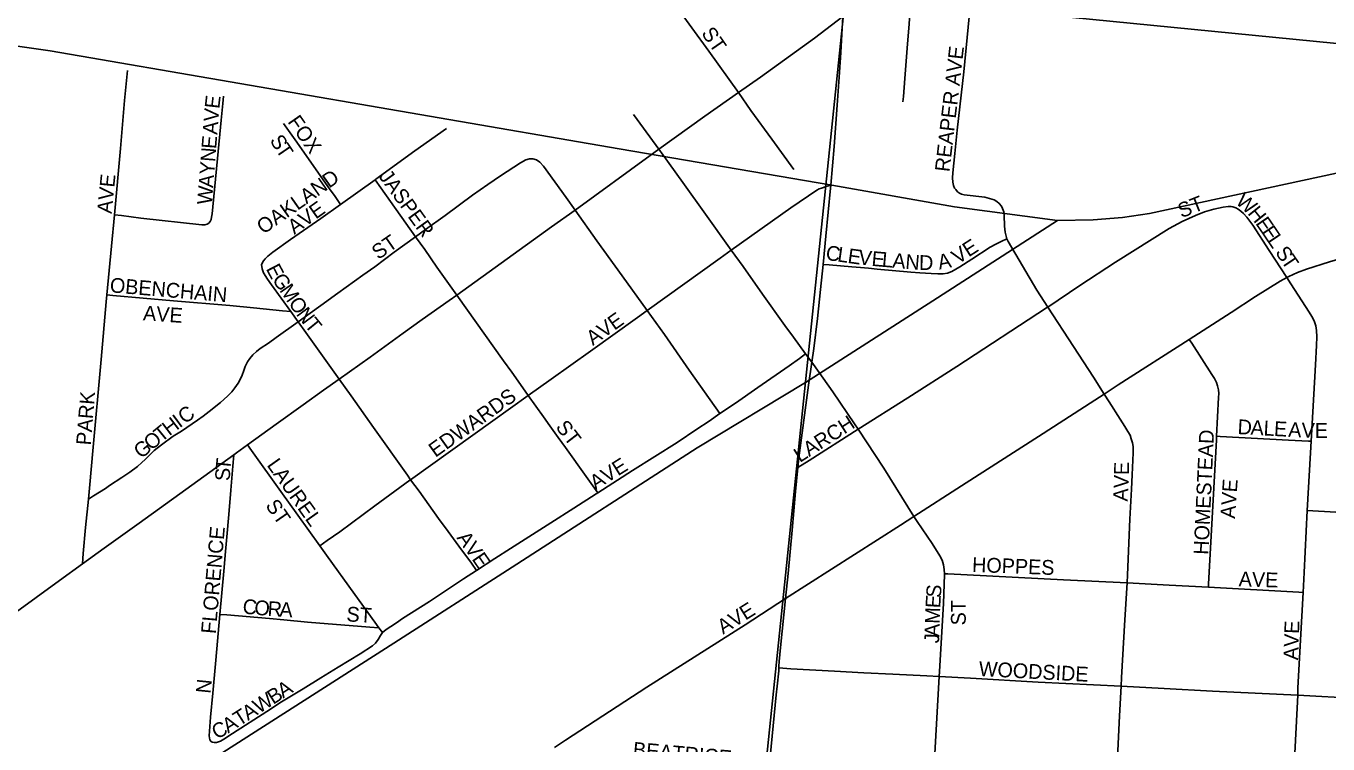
# Model space of a CAD drawing. Extents: x 1410790 to 1770854, y 566777 to 831614.
# Drawn here: x 1607334 to 1611737, y 705491 to 707920 of the extents above; entities that cross this region are included whole.
import ezdxf

# ---------------------------------------------------------------- set-up
doc = ezdxf.new("R2010")
doc.units = 0
for name, color, linetype in [('GM_X_City_Street', 7, 'Continuous'), ('GM_X_City_Street_Text', 7, 'Continuous'), ('GM_X_Rail_Line', 7, 'Continuous'), ('GM_X_Section', 7, 'Continuous'), ('GM_X_State_Route', 7, 'Continuous')]:
    doc.layers.add(name, color=color, linetype=linetype)

msp = doc.modelspace()

# ---------------------------------------------------------------- linework, layer by layer
at = {"layer": 'GM_X_City_Street'}
for points in [[(1609468.9, 708070.5), (1609484.4, 708050.3), (1609528.4, 707992.6), (1609643.1, 707834.1), (1609742.8, 707694.2)], [(1610299.3, 707663.6), (1610300.8, 707681.4), (1610306, 707741.7), (1610313.7, 707844.6), (1610320.7, 707926.8), (1610325, 707992.6), (1610326.6, 708016.6)], [(1610650.6, 707199.5), (1610647.1, 707212.7), (1610645.5, 707222), (1610643.4, 707242.3), (1610641.2, 707279.5), (1610640.2, 707290.4), (1610636.4, 707302.1), (1610632.4, 707310.5), (1610625.2, 707319.2), (1610616.7, 707325.6), (1610607.4, 707331), (1610592, 707336.6), (1610576, 707340.3), (1610506.8, 707348.6), (1610497.7, 707351.2), (1610490.2, 707354.4), (1610484.3, 707358.7), (1610477.9, 707366.2), (1610473.6, 707371.5), (1610470.4, 707379.5), (1610467.9, 707390.8), (1610467.1, 707406.5), (1610467.9, 707422.8), (1610474.6, 707488.1), (1610483.2, 707566.9), (1610504.8, 707764.9), (1610528, 707996.6)], [(1610055, 707381.6), (1610066.3, 707512.1), (1610076.7, 707651.9), (1610083.8, 707746.6), (1610089.9, 707829.8), (1610096.2, 707951.8)], [(1607632.6, 707281.3), (1607653.7, 707505.5), (1607666.7, 707667.9), (1607676.6, 707769.6)], [(1607952.2, 707252.9), (1607956.5, 707258.7), (1607959.3, 707264.5), (1607961.4, 707272.8), (1607963, 707284.5), (1607964.9, 707308.4), (1607981.3, 707471.7), (1607993.1, 707601.3), (1607998.8, 707657.7), (1608001.2, 707682.1)], [(1609742.8, 707694.2), (1609785.1, 707634.3), (1609856.5, 707536.5), (1609930.7, 707434.7)], [(1608204, 707590.1), (1608249, 707526.9), (1608299.1, 707455.8), (1608360.5, 707368.6), (1608378.9, 707342.3), (1608397.4, 707316.3)], [(1609474.2, 707502.5), (1609443.1, 707545.2), (1609388.6, 707620.6)], [(1608513.9, 707399.7), (1608516.6, 707401.6), (1608648.6, 707497.2), (1608755.2, 707572.7)], [(1609718.9, 707161.1), (1609625.9, 707290.5), (1609560.3, 707382.6), (1609503.3, 707461.9), (1609474.2, 707502.5)], [(1608651.4, 707206.4), (1608685, 707230.8), (1608751.6, 707278.7), (1608844.1, 707347), (1608895.4, 707382.9), (1608938.6, 707413.2), (1609006.3, 707456.8), (1609024.2, 707467), (1609036.1, 707470.3), (1609047.7, 707470.3)], [(1609047.7, 707470.3), (1609060.3, 707467.1), (1609071.6, 707458.5), (1609083.6, 707445), (1609160.4, 707339.5), (1609190.4, 707297)], [(1608397.4, 707316.3), (1608513.9, 707399.7)], [(1608513.9, 707399.7), (1608533.5, 707372.2), (1608651.4, 707206.4)], [(1609718.9, 707161.1), (1609920.6, 707304.8), (1610008.2, 707363.7), (1610016.6, 707368.4), (1610023.5, 707371.4), (1610039.6, 707376.6), (1610055, 707381.6)], [(1610029.2, 707113.1), (1610038.5, 707208.1), (1610054.2, 707371.5), (1610055, 707381.6)], [(1607607.3, 707010.1), (1607622.7, 707175.1), (1607632.6, 707281.3)], [(1607632.6, 707281.3), (1607656.5, 707278.1), (1607722, 707269.4), (1607928.2, 707246.6), (1607937.9, 707247.1), (1607946, 707248.8), (1607952.2, 707252.9)], [(1608130.3, 707113), (1608136.3, 707124.9), (1608142.2, 707132.5), (1608151, 707140.8), (1608168.1, 707154.3), (1608228.6, 707196.8), (1608330.6, 707268.5), (1608397.4, 707316.3)], [(1609190.4, 707297), (1609263.9, 707193), (1609350.3, 707074.3), (1609434.7, 706957.1)], [(1610789, 706968.7), (1610897.3, 707041.7), (1611018.5, 707121.2), (1611200.2, 707234.6), (1611243.4, 707258.5), (1611288.3, 707279.1), (1611319.3, 707290.6), (1611350.8, 707300.1), (1611382.9, 707307.2), (1611399.2, 707309.1), (1611409.2, 707308.7), (1611415.4, 707307.6)], [(1611597.2, 707068.4), (1611538.1, 707159.7), (1611483.2, 707245.5), (1611462.7, 707272.8), (1611451.2, 707285.6), (1611442.5, 707293.6), (1611433.4, 707300.4), (1611425.1, 707304.4), (1611415.4, 707307.6)], [(1608253.6, 706919.3), (1608294.8, 706948.6), (1608330.8, 706974.4), (1608388.1, 707015.4), (1608473.1, 707076.2), (1608513, 707104.9), (1608578.5, 707154.1), (1608651.4, 707206.4)], [(1608651.4, 707206.4), (1608682.1, 707163.3), (1608723.3, 707103.9), (1608790.4, 707009.3)], [(1610029.2, 707113.1), (1610050.3, 707111.3), (1610126.2, 707105.1), (1610156.4, 707102.5), (1610183.4, 707100.1), (1610212.2, 707097.5), (1610325.8, 707087.2), (1610356.7, 707085), (1610394.4, 707081.9), (1610416.9, 707081), (1610435.3, 707081.3), (1610450.3, 707083.7), (1610464.2, 707088.8), (1610491.5, 707104.6), (1610532.6, 707131.2), (1610594.1, 707171.1), (1610613.2, 707181.9), (1610631.1, 707191.1), (1610650.6, 707199.5)], [(1610789, 706968.7), (1610751.8, 707026.1), (1610654.8, 707190.2), (1610650.6, 707199.5)], [(1609434.7, 706957.1), (1609681, 707134.1), (1609718.9, 707161.1)], [(1609970.3, 706810.2), (1609928.9, 706866.5), (1609900.4, 706906.3), (1609824.4, 707012.5), (1609758.6, 707106), (1609718.9, 707161.1)], [(1611597.2, 707068.4), (1611604, 707072.1), (1611633.5, 707085.6), (1611664, 707097), (1611742.1, 707121.4), (1611906.6, 707169.8)], [(1608130.3, 707113), (1608132, 707098.5), (1608136.8, 707084.5), (1608149.8, 707063.7), (1608164.3, 707043.5), (1608228.8, 706953.8)], [(1609990.9, 706782.5), (1609997.7, 706829), (1610010.5, 706930.5), (1610020.9, 707028.4), (1610029.2, 707113.1)], [(1611267.3, 706859.5), (1611409.7, 706950.8), (1611492.2, 707004.9), (1611575.4, 707056.7), (1611597.2, 707068.4)], [(1611680, 706514.7), (1611694.6, 706773.7), (1611698.1, 706839.2), (1611699.1, 706868.2), (1611698.1, 706889.1), (1611695.6, 706905.7), (1611690.3, 706922.3), (1611682.3, 706937.2), (1611673.5, 706951.2), (1611610.9, 707047.3), (1611597.2, 707068.4)], [(1607544.5, 706318.6), (1607549.3, 706369), (1607559.4, 706482.8), (1607588, 706791.7), (1607605.1, 706986.8), (1607607.3, 707010.1)], [(1607607.3, 707010.1), (1607627.1, 707008.4), (1607832.1, 706990.4), (1608022.5, 706973.8), (1608103.5, 706966), (1608200.6, 706956.5), (1608228.8, 706953.8)], [(1608790.4, 707009.3), (1608948.2, 706787), (1608976.2, 706748.6), (1609005.6, 706706.7), (1609031.7, 706669.6)], [(1608228.8, 706953.8), (1608253.6, 706919.3)], [(1609031.7, 706669.6), (1609109.5, 706725), (1609243.1, 706819.2), (1609402.2, 706933.8), (1609434.7, 706957.1)], [(1609434.7, 706957.1), (1609493.2, 706875.8), (1609576.8, 706755.3), (1609679.7, 706608.2)], [(1610148.2, 706555.2), (1610315.4, 706661.7), (1610482.1, 706768.1), (1610785.3, 706966.3), (1610789, 706968.7)], [(1610979.8, 706674.6), (1610943.5, 706731.7), (1610876, 706834.8), (1610789, 706968.7)], [(1607544.5, 706318.6), (1607562, 706329.6), (1607602.9, 706355.1), (1607616.3, 706364.6), (1607657.6, 706392.2), (1607685.2, 706410.3), (1607710.3, 706429.1), (1607725.1, 706442.4), (1607736.3, 706453.5), (1607752.2, 706468.3), (1607767.5, 706483.4), (1607791.8, 706503.2), (1607831.3, 706531.6), (1607859, 706549.4), (1607913.9, 706585.7), (1607933, 706599.3), (1607953.4, 706615), (1607991.3, 706646), (1608015.2, 706667.7), (1608029.5, 706682.5), (1608040.1, 706695.3), (1608050.7, 706711.2), (1608057.6, 706723.4), (1608064.5, 706738.7), (1608069.8, 706754.1), (1608075.1, 706767.9), (1608082.5, 706783.8), (1608090.3, 706795.3), (1608100.8, 706807.7), (1608112.8, 706818.8), (1608125.8, 706828.7), (1608153.3, 706846.6), (1608179.9, 706865.6), (1608253.6, 706919.3)], [(1608253.6, 706919.3), (1608279.7, 706882.9), (1608392.3, 706725.1)], [(1610979.8, 706674.6), (1611027, 706705.2), (1611267.3, 706859.5)], [(1611360.4, 706531.9), (1611366.5, 706662.6), (1611367.6, 706676), (1611366.6, 706688.7), (1611363, 706702.3), (1611359.4, 706713.1), (1611352.9, 706726.8), (1611344.6, 706741), (1611276.2, 706846.1), (1611267.3, 706859.5)], [(1609679.7, 706608.2), (1609732.8, 706643.2), (1609809.1, 706696.4), (1609914.9, 706770.2), (1609950, 706794.7), (1609970.3, 706810.2)], [(1609990.9, 706782.5), (1609970.3, 706810.2)], [(1609944.3, 706425.6), (1609947.4, 706459.1), (1609979.5, 706704), (1609990.9, 706782.5)], [(1610148.2, 706555.2), (1610136, 706573.9), (1610062.8, 706681.9), (1609996.6, 706774.5), (1609990.9, 706782.5)], [(1608392.3, 706725.1), (1608432.8, 706668.3), (1608509.1, 706560.9), (1608624, 706399.7), (1608634.4, 706384.8)], [(1608634.4, 706384.8), (1608912, 706583.7), (1609031.7, 706669.6)], [(1609031.7, 706669.6), (1609083.4, 706597.6), (1609105.3, 706567), (1609133.4, 706527.8), (1609157.9, 706493.6), (1609228.5, 706395.1), (1609245.3, 706371.6), (1609267.5, 706340.6)], [(1610335.9, 706260), (1610497.2, 706363.5), (1610773.5, 706540.8), (1610932.3, 706643.3), (1610979.8, 706674.6)], [(1611057.4, 706035.5), (1611058.9, 706062.7), (1611066.2, 706250.9), (1611072.1, 706352.7), (1611074.6, 706401.6), (1611078.4, 706475.9), (1611077.5, 706496.5), (1611075.5, 706509.2), (1611071.6, 706522.9), (1611067.7, 706535.2), (1611059.9, 706548.3), (1611050.1, 706564.4), (1611034.4, 706589.9), (1610996.8, 706648), (1610979.8, 706674.6)], [(1609267.5, 706340.6), (1609385.2, 706415.6), (1609536.1, 706510.6), (1609602.8, 706555.9), (1609643.6, 706583.2), (1609679.7, 706608.2)], [(1609944.3, 706425.6), (1609982.1, 706449.5), (1610148.2, 706555.2)], [(1610335.9, 706260), (1610234.3, 706423.6), (1610148.2, 706555.2)], [(1611332.5, 706020.8), (1611333.1, 706032.1), (1611359.8, 706518.5), (1611360.4, 706531.9)], [(1611360.4, 706531.9), (1611372, 706531.3), (1611603.1, 706518.9), (1611670.8, 706515.2), (1611680, 706514.7)], [(1608083, 706502.6), (1608096.5, 706483.9), (1608195.5, 706345.1), (1608253.1, 706264.6), (1608327.2, 706161.4)], [(1611667, 706280.6), (1611668, 706300.1), (1611680, 706514.7)], [(1607989.1, 705928.3), (1608002.2, 706075.1), (1608008.1, 706142), (1608014.8, 706216.3), (1608020.4, 706280), (1608026.6, 706349.2), (1608033.4, 706431), (1608036.5, 706468.8)], [(1609902.7, 705982.3), (1609911.6, 706067.7), (1609925.2, 706214), (1609936.4, 706344.8), (1609944.3, 706425.6)], [(1608327.2, 706161.4), (1608352.3, 706178.9), (1608395.1, 706208.9), (1608513, 706296.2), (1608631.4, 706382.7), (1608634.4, 706384.8)], [(1608634.4, 706384.8), (1608662.9, 706345.6), (1608728.8, 706253.9), (1608761.1, 706209.7), (1608797.2, 706160.3), (1608840, 706101.8), (1608857.3, 706078.1)], [(1607524.1, 706099.9), (1607527.3, 706135.1), (1607535.3, 706222.7), (1607544.5, 706318.6)], [(1608857.3, 706078.1), (1608918.9, 706118.1), (1608972.4, 706152.2), (1609108.6, 706239.2), (1609185.8, 706288.5), (1609261.4, 706336.7), (1609267.5, 706340.6)], [(1611652.8, 706002.9), (1611656.7, 706071.3), (1611667, 706280.6)], [(1611667, 706280.6), (1611685.9, 706279.5), (1611900.8, 706266.7), (1612110.9, 706256.3), (1612150.5, 706254.2)], [(1609902.7, 705982.3), (1610290.8, 706231.1), (1610335.9, 706260)], [(1610439.4, 706066.7), (1610439.2, 706080.6), (1610437, 706096.8), (1610431.9, 706112.3), (1610424.7, 706127), (1610398.6, 706168.8), (1610347.6, 706243.5), (1610335.9, 706260)], [(1608327.2, 706161.4), (1608349.8, 706129.8), (1608445.2, 705996.9), (1608513.1, 705903.1), (1608527, 705883.8)], [(1608539.5, 705867.3), (1608551.1, 705877.4), (1608567.6, 705888.1), (1608586.6, 705900.8), (1608607.4, 705915.1), (1608697.7, 705972.9), (1608812.8, 706049.1), (1608857.3, 706078.1)], [(1610422.3, 705718.8), (1610423.2, 705736.4), (1610436.3, 705965.8), (1610439.5, 706064.2), (1610439.4, 706066.7)], [(1610439.4, 706066.7), (1610451.5, 706066.2), (1610516.9, 706063.3), (1610842.2, 706046.5), (1611057.4, 706035.5)], [(1611036.9, 705686.3), (1611038.3, 705715.9), (1611050.1, 705911.1), (1611057.4, 706035.5)], [(1611057.4, 706035.5), (1611200.3, 706028.2), (1611332.5, 706020.8)], [(1611332.5, 706020.8), (1611638.6, 706003.7), (1611652.8, 706002.9)], [(1609120.4, 705478.9), (1609157.7, 705503.1), (1609433.7, 705683.3), (1609765.4, 705894.2), (1609902.7, 705982.3)], [(1609879.8, 705748.1), (1609880, 705754.1), (1609881.3, 705770.1), (1609885.3, 705816.9), (1609902.7, 705982.3)], [(1611634.4, 705655.4), (1611635.5, 705679.2), (1611644.2, 705842.5), (1611652.8, 706002.9)], [(1607962.7, 705496.7), (1607958.8, 705500), (1607955.7, 705505.1), (1607954.1, 705511.5), (1607953.5, 705518.5), (1607957.5, 705581.6), (1607965.7, 705662.7), (1607975.2, 705774.7), (1607989.1, 705928.3)], [(1607989.1, 705928.3), (1608013.3, 705927.5), (1608157.1, 705915.5), (1608205.1, 705910.8), (1608285.9, 705903.1), (1608496.4, 705886.3), (1608527, 705883.8)], [(1608527, 705883.8), (1608539.5, 705867.3)], [(1607962.7, 705496.7), (1607970.8, 705495.3), (1607977.8, 705495.8), (1607984.3, 705497.8), (1607991.5, 705500.6), (1608002.5, 705506.9), (1608032.1, 705526.6), (1608148, 705600.9), (1608197.8, 705632.8), (1608271.2, 705677.7), (1608331.2, 705714.4), (1608389.6, 705750.1), (1608463.7, 705795.4), (1608505.1, 705822.2), (1608515.4, 705832.1), (1608524.4, 705843.6), (1608532.5, 705857.3), (1608539.5, 705867.3)], [(1609845.2, 705396.2), (1609846.6, 705412.4), (1609870.9, 705656.9), (1609873.8, 705685.7), (1609879.1, 705738), (1609879.8, 705748.1)], [(1609879.8, 705748.1), (1609920.7, 705745.4), (1610068.4, 705736.6), (1610166.8, 705731.1), (1610265.3, 705726.7), (1610380.2, 705721.2), (1610422.3, 705718.8)], [(1610403.1, 705368.1), (1610407.3, 705458), (1610422.3, 705718.8)], [(1610422.3, 705718.8), (1610528.1, 705713), (1610756.2, 705700.3), (1611036.9, 705686.3)], [(1611020, 705336.6), (1611021.7, 705372.6), (1611032, 705585.9), (1611036.9, 705686.3)], [(1611036.9, 705686.3), (1611182.7, 705678.9), (1611346.8, 705669), (1611634.4, 705655.4)], [(1611616.6, 705306.1), (1611634.4, 705655.4)], [(1611634.4, 705655.4), (1611675.2, 705653.5), (1611921.4, 705639.7), (1612298, 705619.7), (1612545.6, 705606.6), (1612572.9, 705605.1)]]:
    msp.add_lwpolyline(points, dxfattribs=at)
at = {"layer": 'GM_X_Rail_Line'}
for points in [[(1610822.2, 707261.7), (1610474.1, 707308.3), (1610058.7, 707381.6), (1609340, 707504.5), (1607414.9, 707836), (1607139.1, 707874.9), (1607039.2, 707875.7), (1606990.6, 707875.7), (1606941.1, 707869.6), (1606840.3, 707844.4)], [(1611765.7, 707421.9), (1611133.4, 707285.6), (1611042.2, 707271.9), (1610942.9, 707263.7), (1610822.2, 707261.7)], [(1606376.8, 704177.5), (1606574.1, 704379.9), (1606794.2, 704586.4), (1606934, 704712.2), (1607108.4, 704854), (1607224.9, 704953.7), (1607378.8, 705058.2), (1607628.7, 705219.5), (1607902.8, 705399.4), (1608577.9, 705832.1), (1608977.5, 706089), (1609603, 706492.7), (1609970, 706714.1), (1610400.7, 706989.6), (1610822.2, 707261.7)]]:
    msp.add_lwpolyline(points, dxfattribs=at)
at = {"layer": 'GM_X_Section'}
for points in [[(1610573.5, 713343.5), (1615809.3, 712845.7), (1615933.1, 712831.9), (1615479.9, 707495.5), (1610104.6, 708025.3)], [(1604648.8, 708516.3), (1610104.6, 708025.3), (1609553.2, 702682.3), (1604192.4, 703233.9)], [(1610104.6, 708025.3), (1615479.9, 707495.5), (1615120.2, 702135.6), (1609553.2, 702682.3)]]:
    msp.add_lwpolyline(points, close=True, dxfattribs=at)
at = {"layer": 'GM_X_State_Route'}
for points in [[(1609444.6, 707481), (1609474.2, 707502.5), (1609629.9, 707614.9), (1609742.8, 707694.2), (1609817.5, 707746.6), (1610000.1, 707878.3), (1610096.2, 707951.8)], [(1607524.1, 706099.9), (1607597.8, 706153), (1607716.3, 706237.7), (1607873.8, 706351.6), (1608036.5, 706468.8), (1608045.5, 706475.3), (1608083, 706502.6), (1608179.5, 706572.6), (1608270.5, 706637.9), (1608339.2, 706687.7), (1608392.3, 706725.1), (1608498, 706799.8), (1608608.8, 706880.6), (1608673.5, 706926.4), (1608764.7, 706990.9), (1608790.4, 707009.3), (1609111.1, 707240.1), (1609190.4, 707297), (1609444.6, 707481)], [(1606343.5, 705317.7), (1606352.8, 705329.2), (1606361.9, 705340.1), (1606371.7, 705349.8), (1606383.7, 705359.5), (1606398, 705368.1), (1606529.1, 705445.4), (1606852.5, 705636.6), (1606941.1, 705688.3), (1606955, 705696.5), (1606978.9, 705710.5), (1607038, 705748.9), (1607083.8, 705780.9), (1607085.4, 705782.1), (1607185.1, 705854.2), (1607288.7, 705929.2), (1607446.7, 706044.2), (1607524.1, 706099.9)]]:
    msp.add_lwpolyline(points, dxfattribs=at)

# ---------------------------------------------------------------- texts
at = {"layer": 'GM_X_City_Street_Text'}
for s, rotation, p in [('ST', 304.6908, (1609615.8, 707894.9)), ('REAPER AVE', 83.3681, (1610456.8, 707424.3)), ('E', 83.5663, (1607987.2, 707638)), ('V', 85.5359, (1607983.9, 707594.6)), ('A', 85.5359, (1607980.4, 707550.8)), ('FOX', 304.8239, (1608216.6, 707595.7)), ('E', 85.5154, (1607976.7, 707502.5)), ('S', 301.1887, (1608156.4, 707533.3)), ('N', 85.5359, (1607973.2, 707458.6)), ('T', 304.0285, (1608176.1, 707500.9)), ('Y', 85.5448, (1607969.8, 707414.7)), ('AVE', 84.2858, (1607623.2, 707283.3)), ('A', 85.5141, (1607966.4, 707370.9)), ('OAKLAND', 35.061, (1608136.3, 707213.2)), ('JASPER', 305.9435, (1608524.5, 707411)), ('W', 85.5407, (1607961.9, 707313.8)), ('AVE', 35.3227, (1608240.9, 707212.8)), ('ST', 21.7863, (1611241.4, 707269.1)), ('W', 319.2601, (1611421.5, 707321.2)), ('H', 308.6666, (1611463.1, 707285.6)), ('E', 304.569, (1611490, 707252)), ('E', 304.1371, (1611509.9, 707223.1)), ('ST', 34.6986, (1608524.8, 707127.3)), ('E', 32.796, (1610521.5, 707136.4)), ('L', 304.016, (1611529.7, 707194)), ('C', 351.9111, (1610036.3, 707128.8)), ('L', 351.8854, (1610075.5, 707123.3)), ('E', 352.0277, (1610110.4, 707118.3)), ('V', 353.9093, (1610147.1, 707113.2)), ('E', 354.885, (1610191.8, 707108.4)), ('L', 354.9735, (1610226.9, 707105.3)), ('A', 354.9697, (1610262, 707102.2)), ('A', 11.249, (1610422.3, 707095.3)), ('V', 33.7957, (1610485.2, 707112)), ('S', 304.0285, (1611556.8, 707153.9)), ('T', 304.0386, (1611576.5, 707124.7)), ('E', 297.5549, (1608143.9, 707098.6)), ('N', 355.4324, (1610306.2, 707098.3)), ('D', 358.923, (1610353.4, 707094.6)), ('OBENCHAIN', 355.1206, (1607615.7, 707018.9)), ('G', 304.9396, (1608163.8, 707061.4)), ('M', 304.9362, (1608189, 707025.3)), ('AVE', 356.0574, (1607728.4, 706924.3)), ('O', 304.9396, (1608219.2, 706982)), ('N', 306.6419, (1608245.4, 706944.6)), ('T', 309.1906, (1608273.1, 706907.4)), ('AVE', 35.3062, (1609250.7, 706836.8)), ('PARK', 85.3669, (1607552.7, 706499.9)), ('EDWARDS', 35.5384, (1608718.2, 706458.4)), ('C', 36.3648, (1607870.5, 706571.1)), ('H', 37.3114, (1607818, 706531.5)), ('I', 36.4677, (1607852.9, 706558.1)), ('ST', 307.5629, (1609122.8, 706562.1)), ('LARCH', 32.6575, (1609950.6, 706441.1)), ('D', 356.8953, (1611430.2, 706539.3)), ('A', 356.8953, (1611474.2, 706536.9)), ('L', 356.8838, (1611518.1, 706534.6)), ('E', 356.8994, (1611553.3, 706532.7)), ('A', 356.8735, (1611601.6, 706530)), ('V', 358.2138, (1611646.8, 706527.6)), ('E', 359.9073, (1611692.4, 706526.2)), ('O', 39.5201, (1607757.2, 706481.6)), ('T', 39.2529, (1607791.1, 706509.5)), ('HOMESTEAD', 87.3384, (1611332.3, 706130)), ('G', 39.5201, (1607723.3, 706453.6)), ('T', 84.2812, (1608024, 706414.2)), ('LAUREL', 305.4135, (1608146.3, 706434.1)), ('AVE', 32.0062, (1609259.9, 706348.7)), ('S', 89.0438, (1608023.5, 706380.1)), ('V', 87.5834, (1611061.6, 706354.6)), ('E', 89.3928, (1611063.5, 706400.3)), ('AVE', 86.0569, (1611422.5, 706251.9)), ('ST', 304.6908, (1608141.5, 706297.2)), ('A', 87.3111, (1611059.5, 706310.4)), ('FLORENCE', 85.0592, (1607975.1, 705861.8)), ('A', 305.7333, (1608788.5, 706187.9)), ('V', 305.7156, (1608814.2, 706152.1)), ('E', 304.5085, (1608839.7, 706116.6)), ('HOPPES', 357.7987, (1610532.5, 706072.9)), ('AVE', 358.0261, (1611434.4, 706024.5)), ('S', 85.7333, (1610427.3, 705984)), ('C', 354.6011, (1608064.6, 705932.1)), ('O', 354.7555, (1608104.2, 705928.4)), ('R', 356.2721, (1608149.4, 705924.2)), ('A', 356.9416, (1608189.6, 705921.6)), ('AVE', 32.0062, (1609691.1, 705860.3)), ('E', 86.9111, (1610425.4, 705949.1)), ('ST', 90, (1610511.9, 705891.9)), ('ST', 356.4254, (1608416.3, 705905.7)), ('M', 88.1236, (1610423.7, 705896.6)), ('A', 88.12, (1610422.2, 705852.6)), ('AVE', 88.0186, (1611635.9, 705773.5)), ('J', 88.12, (1610421.5, 705830.6)), ('WOODSIDE', 356.9454, (1610554.9, 705720.9)), ('N', 84.2937, (1607957.6, 705659.7)), ('A', 32.5382, (1608202.9, 705644)), ('W', 32.5241, (1608121.3, 705591.9)), ('B', 32.5336, (1608169.5, 705622.7)), ('T', 32.5162, (1608054.5, 705549.3)), ('A', 32.5497, (1608084.2, 705568.3)), ('C', 27.3253, (1607977.8, 705505.2)), ('A', 32.1937, (1608017, 705525.7)), ('BEATRICE', 354.9572, (1609384.5, 705448.1))]:
    msp.add_text(s, height=50, rotation=rotation, dxfattribs=at).set_placement(p)

doc.saveas('drawing.dxf')
